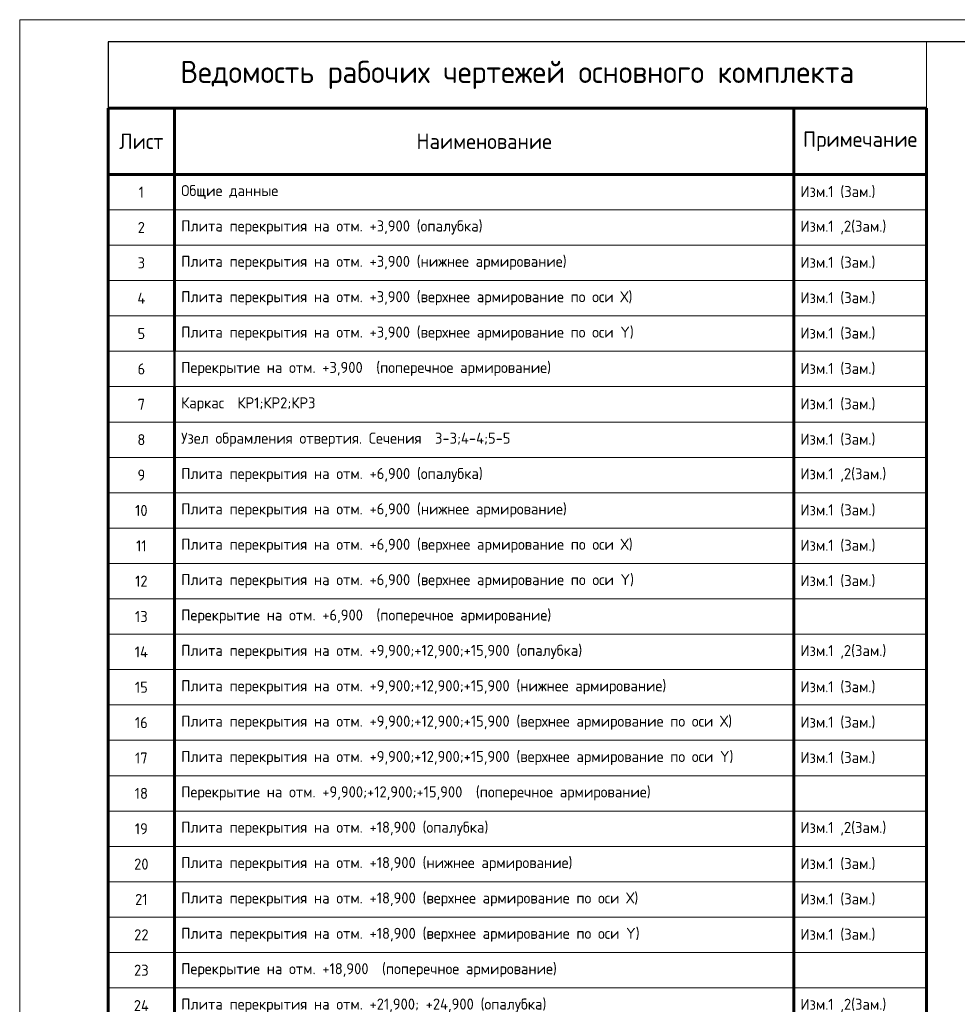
# Model space of a CAD drawing. Header units: millimetres. Extents: x -42044588 to 856694, y -806701 to 941911.
# Tile 768 of 1056: x -296358 to -275161, y -42190 to -19919. Entities that reach past the tile are written whole.
import ezdxf

# ---------------------------------------------------------------- set-up
doc = ezdxf.new("R2010")
doc.units = ezdxf.units.MM
doc.layers.add('ТОЛСТЫЕ_ОСНОВНЫЕ', color=6, linetype='Continuous')
doc.layers.add('ТОНКИЕ', color=7, linetype='Continuous', lineweight=9)
doc.styles.add('GOST-2.304_Type-B', font='GOST_Common.ttf')

# ---------------------------------------------------------------- blocks, each defined once
blk = doc.blocks.new('*U6686')
at = {"layer": 'ТОЛСТЫЕ_ОСНОВНЫЕ', "color": 6}
blk.add_lwpolyline([(20, 5), (886, 5), (886, 415), (20, 415)], close=True, dxfattribs=at)
at = {"layer": 'ТОНКИЕ'}
blk.add_lwpolyline([(0, 0), (891, 0), (891, 420), (0, 420)], close=True, dxfattribs=at)
blk = doc.blocks.new('*T6731')
at = {"color": 0, "linetype": 'Continuous', "lineweight": 60, "transparency": 16777216}
for p, q in [((0, -1500), (18500, -1500)), ((0, -1500), (0, -37400)), ((1500, -1500), (1500, -7000)), ((15500, -1500), (15500, -37400)), ((18500, -1500), (18500, -37400)), ((0, -3000), (18500, -3000)), ((1500, -7800), (1500, -37400))]:
    blk.add_line(p, q, dxfattribs=at)
at = {"color": 0, "lineweight": 20, "transparency": 16777216}
for p, q in [((0, -3800), (18500, -3800)), ((0, -4600), (18500, -4600)), ((0, -5400), (18500, -5400)), ((0, -6200), (18500, -6200)), ((0, -7000), (18500, -7000)), ((0, -7800), (18500, -7800)), ((0, -8600), (18500, -8600)), ((0, -9400), (18500, -9400)), ((0, -10200), (18500, -10200)), ((0, -11000), (18500, -11000)), ((0, -11800), (18500, -11800)), ((0, -12600), (18500, -12600)), ((0, -13400), (18500, -13400)), ((0, -14200), (18500, -14200)), ((0, -15000), (18500, -15000)), ((0, -15800), (18500, -15800)), ((0, -16600), (18500, -16600)), ((0, -17400), (18500, -17400)), ((0, -18200), (18500, -18200)), ((0, -19000), (18500, -19000)), ((0, -19800), (18500, -19800)), ((0, -20600), (18500, -20600)), ((0, -21400), (18500, -21400)), ((0, -22200), (18500, -22200)), ((0, -23000), (18500, -23000)), ((0, -23800), (18500, -23800)), ((0, -24600), (18500, -24600)), ((0, -25400), (18500, -25400)), ((0, -26200), (18500, -26200)), ((0, -27000), (18500, -27000)), ((0, -27800), (18500, -27800)), ((0, -28600), (18500, -28600)), ((0, -29400), (18500, -29400)), ((0, -30200), (18500, -30200)), ((0, -31000), (18500, -31000)), ((0, -31800), (18500, -31800)), ((0, -32600), (18500, -32600)), ((0, -33400), (18500, -33400)), ((0, -34200), (18500, -34200)), ((0, -35000), (18500, -35000)), ((0, -35800), (18500, -35800)), ((0, -36600), (18500, -36600)), ((0, -37400), (18500, -37400))]:
    blk.add_line(p, q, dxfattribs=at)
at = {"color": 0, "lineweight": 50, "transparency": 16777216}
blk.add_line((1500, -7000), (1500, -7800), dxfattribs=at)
at = {"layer": 'DEFPOINTS', "color": 8, "linetype": 'ByBlock', "lineweight": 0, "transparency": 16777216}
for p, q in [((0, 0), (18500, 0)), ((0, 0), (0, -1500)), ((18500, 0), (18500, -1500))]:
    blk.add_line(p, q, dxfattribs=at)
at = {"color": 0, "linetype": 'Continuous', "lineweight": -3, "transparency": 16777216, "style": 'GOST-2.304_Type-B'}
for s, insert, char_height, width, attachment_point in [('Ведомость рабочих чертежей основного комплекта', (9250, -750), 500, 18200, 5), ('Лист', (750, -2250), 350, 1200, 5), ('Наименование', (8500, -2250), 350, 13700, 5), ('Примечание', (17000, -2250), 350, 2700, 5), ('1', (750, -3400), 250, 1200, 5), ('Общие данные', (1650, -3400), 250, 13700, 4), ('Изм.1 (Зам.)', (15650, -3400), 250, 2700, 4), ('2', (750, -4200), 250, 1200, 5), ('{\\C7;Плита перекрытия на отм. +3,900 (опалубка)}', (1650, -4200), 250, 13700, 4), ('Изм.1 ,2(Зам.)', (15650, -4200), 250, 2700, 4), ('3', (750, -5000), 250, 1200, 5), ('{\\C7;Плита перекрытия на отм. +3,900 (нижнее армирование)}', (1650, -5000), 250, 13700, 4), ('Изм.1 (Зам.)', (15650, -5000), 250, 2700, 4), ('4', (750, -5800), 250, 1200, 5), ('{\\C7;Плита перекрытия на отм. +3,900 (верхнее армирование по оси Х)}', (1650, -5800), 250, 13700, 4), ('Изм.1 (Зам.)', (15650, -5800), 250, 2700, 4), ('5', (750, -6600), 250, 1200, 5), ('{\\C7;Плита перекрытия на отм. +3,900 (верхнее армирование по оси Y)}', (1650, -6600), 250, 13700, 4), ('Изм.1 (Зам.)', (15650, -6600), 250, 2700, 4), ('6', (750, -7400), 250, 1200, 5), ('{\\C7;Перекрытие на отм. +3,900  (поперечное армирование)}', (1650, -7400), 250, 13700, 4), ('Изм.1 (Зам.)', (15650, -7400), 250, 2700, 4), ('Изм.1 (Зам.)', (15650, -8200), 250, 2700, 4), ('7', (750, -8200), 250, 1200, 5), ('{\\C7;Каркас  КР1;КР2;КР3}', (1650, -8200), 250, 13700, 4), ('8', (750, -9000), 250, 1200, 5), ('{\\C7;Узел обрамления отвертия. Сечения  3-3;4-4;5-5}', (1650, -9000), 250, 13700, 4), ('Изм.1 (Зам.)', (15650, -9000), 250, 2700, 4), ('9', (750, -9800), 250, 1200, 5), ('{\\C7;Плита перекрытия на отм. +6,900 (опалубка)}', (1650, -9800), 250, 13700, 4), ('Изм.1 ,2(Зам.)', (15650, -9800), 250, 2700, 4), ('10', (750, -10600), 250, 1200, 5), ('{\\C7;Плита перекрытия на отм. +6,900 (нижнее армирование)}', (1650, -10600), 250, 13700, 4), ('Изм.1 (Зам.)', (15650, -10600), 250, 2700, 4), ('11', (750, -11400), 250, 1200, 5), ('{\\C7;Плита перекрытия на отм. +6,900 (верхнее армирование по оси Х)}', (1650, -11400), 250, 13700, 4), ('Изм.1 (Зам.)', (15650, -11400), 250, 2700, 4), ('Изм.1 (Зам.)', (15650, -12200), 250, 2700, 4), ('12', (750, -12200), 250, 1200, 5), ('{\\C7;Плита перекрытия на отм. +6,900 (верхнее армирование по оси Y)}', (1650, -12200), 250, 13700, 4), ('13', (750, -13000), 250, 1200, 5), ('{\\C7;Перекрытие на отм. +6,900  (поперечное армирование)}', (1650, -13000), 250, 13700, 4), ('14', (750, -13800), 250, 1200, 5), ('{\\C7;Плита перекрытия на отм. +9,900;+12,900;+15,900 (опалубка)}', (1650, -13800), 250, 13700, 4), ('Изм.1 ,2(Зам.)', (15650, -13800), 250, 2700, 4), ('15', (750, -14600), 250, 1200, 5), ('{\\C7;Плита перекрытия на отм. +9,900;+12,900;+15,900 (нижнее армирование)}', (1650, -14600), 250, 13700, 4), ('Изм.1 (Зам.)', (15650, -14600), 250, 2700, 4), ('16', (750, -15400), 250, 1200, 5), ('{\\C7;Плита перекрытия на отм. +9,900;+12,900;+15,900 (верхнее армирование по оси Х)}', (1650, -15400), 250, 13700, 4), ('Изм.1 (Зам.)', (15650, -15400), 250, 2700, 4), ('Изм.1 (Зам.)', (15650, -16200), 250, 2700, 4), ('17', (750, -16200), 250, 1200, 5), ('{\\C7;Плита перекрытия на отм. +9,900;+12,900;+15,900 (верхнее армирование по оси Y)}', (1650, -16200), 250, 13700, 4), ('18', (750, -17000), 250, 1200, 5), ('{\\C7;Перекрытие на отм. +9,900;+12,900;+15,900  (поперечное армирование)}', (1650, -17000), 250, 13700, 4), ('19', (750, -17800), 250, 1200, 5), ('{\\C7;Плита перекрытия на отм. +18,900 (опалубка)}', (1650, -17800), 250, 13700, 4), ('Изм.1 ,2(Зам.)', (15650, -17800), 250, 2700, 4), ('20', (750, -18600), 250, 1200, 5), ('{\\C7;Плита перекрытия на отм. +18,900 (нижнее армирование)}', (1650, -18600), 250, 13700, 4), ('Изм.1 (Зам.)', (15650, -18600), 250, 2700, 4), ('21', (750, -19400), 250, 1200, 5), ('{\\C7;Плита перекрытия на отм. +18,900 (верхнее армирование по оси Х)}', (1650, -19400), 250, 13700, 4), ('Изм.1 (Зам.)', (15650, -19400), 250, 2700, 4), ('22', (750, -20200), 250, 1200, 5), ('Изм.1 (Зам.)', (15650, -20200), 250, 2700, 4), ('{\\C7;Плита перекрытия на отм. +18,900 (верхнее армирование по оси Y)}', (1650, -20200), 250, 13700, 4), ('23', (750, -21000), 250, 1200, 5), ('{\\C7;Перекрытие на отм. +18,900  (поперечное армирование)}', (1650, -21000), 250, 13700, 4), ('24', (750, -21800), 250, 1200, 5), ('{\\C7;Плита перекрытия на отм. +21,900; +24,900 (опалубка)}', (1650, -21800), 250, 13700, 4), ('Изм.1 ,2(Зам.)', (15650, -21800), 250, 2700, 4), ('25', (750, -22600), 250, 1200, 5), ('{\\C7;Плита перекрытия на отм. +21,900; +24,900 (нижнее армирование)}', (1650, -22600), 250, 13700, 4), ('Изм.1 (Зам.)', (15650, -22600), 250, 2700, 4), ('26', (750, -23400), 250, 1200, 5), ('{\\C7;Плита перекрытия на отм. +21,900; +24,900 (верхнее армирование по оси Х)}', (1650, -23400), 250, 13700, 4), ('Изм.1 (Зам.)', (15650, -23400), 250, 2700, 4), ('27', (750, -24200), 250, 1200, 5), ('{\\C7;Плита перекрытия на отм. +21,900; +24,900 (верхнее армирование по оси Y)}', (1650, -24200), 250, 13700, 4), ('Изм.1 (Зам.)', (15650, -24200), 250, 2700, 4), ('28', (750, -25000), 250, 1200, 5), ('{\\C7;Перекрытие на отм. +21,900; +24,900  (поперечное армирование)}', (1650, -25000), 250, 13700, 4), ('29', (750, -25800), 250, 1200, 5), ('{\\C7;Плита перекрытия на отм. +27,900 (опалубка)}', (1650, -25800), 250, 13700, 4), ('Изм.1 ,2(Зам.)', (15650, -25800), 250, 2700, 4), ('30', (750, -26600), 250, 1200, 5), ('{\\C7;Плита перекрытия на отм. +27,900 (нижнее армирование)}', (1650, -26600), 250, 13700, 4), ('Изм.1 (Зам.)', (15650, -26600), 250, 2700, 4), ('31', (750, -27400), 250, 1200, 5), ('{\\C7;Плита перекрытия на отм. +27,900 (верхнее армирование по оси Х)}', (1650, -27400), 250, 13700, 4), ('Изм.1 (Зам.)', (15650, -27400), 250, 2700, 4), ('32', (750, -28200), 250, 1200, 5), ('{\\C7;Плита перекрытия на отм. +27,900 (верхнее армирование по оси Y)}', (1650, -28200), 250, 13700, 4), ('Изм.1 (Зам.)', (15650, -28200), 250, 2700, 4), ('33', (750, -29000), 250, 1200, 5), ('{\\C7;Перекрытие на отм. +27,900  (поперечное армирование)}', (1650, -29000), 250, 13700, 4), ('Изм.1 (Зам.)', (15650, -29000), 250, 2700, 4), ('Изм.1 ,2(Зам.)', (15650, -29800), 250, 2700, 4), ('34', (750, -29800), 250, 1200, 5), ('{\\C7;Плита перекрытия на отм. +30,900; +33,900 (опалубка)}', (1650, -29800), 250, 13700, 4), ('35', (750, -30600), 250, 1200, 5), ('{\\C7;Плита перекрытия на отм. +30,900; +33,900 (нижнее армирование)}', (1650, -30600), 250, 13700, 4), ('Изм.1 (Зам.)', (15650, -30600), 250, 2700, 4), ('36', (750, -31400), 250, 1200, 5), ('{\\C7;Плита перекрытия на отм. +30,900; +33,900 (верхнее армирование по оси Х)}', (1650, -31400), 250, 13700, 4), ('Изм.1 (Зам.)', (15650, -31400), 250, 2700, 4), ('37', (750, -32200), 250, 1200, 5), ('{\\C7;Плита перекрытия на отм. +30,900; +33,900 (верхнее армирование по оси Y)}', (1650, -32200), 250, 13700, 4), ('Изм.1 (Зам.)', (15650, -32200), 250, 2700, 4), ('38', (750, -33000), 250, 1200, 5), ('{\\C7;Перекрытие на отм. +30,900; +33,900  (поперечное армирование)}', (1650, -33000), 250, 13700, 4), ('Изм.1 ,2(Зам.)', (15650, -33800), 250, 2700, 4), ('39', (750, -33800), 250, 1200, 5), ('{\\C7;Плита перекрытия на отм. +36,900 (опалубка)}', (1650, -33800), 250, 13700, 4), ('40', (750, -34600), 250, 1200, 5), ('{\\C7;Плита перекрытия на отм. +36,900 (нижнее армирование)}', (1650, -34600), 250, 13700, 4), ('Изм.1 (Зам.)', (15650, -34600), 250, 2700, 4), ('41', (750, -35400), 250, 1200, 5), ('{\\C7;Плита перекрытия на отм. +36,900 (верхнее армирование по оси Х)}', (1650, -35400), 250, 13700, 4), ('Изм.1 (Зам.)', (15650, -35400), 250, 2700, 4), ('42', (750, -36200), 250, 1200, 5), ('{\\C7;Плита перекрытия на отм. +36,900 (верхнее армирование по оси Y)}', (1650, -36200), 250, 13700, 4), ('Изм.1 (Зам.)', (15650, -36200), 250, 2700, 4), ('43', (750, -37000), 250, 1200, 5), ('{\\C7;Перекрытие на отм. +36,900  (поперечное армирование)}', (1650, -37000), 250, 13700, 4)]:
    blk.add_mtext(s, dxfattribs=dict(at, insert=insert, char_height=char_height, width=width, attachment_point=attachment_point))

msp = doc.modelspace()

# ---------------------------------------------------------------- block references
at = {"xscale": 100, "yscale": 100, "zscale": 100}
msp.add_blockref('*U6686', (-296357.783, -61918.579), dxfattribs=at)
msp.add_blockref('*T6731', (-294357.783, -20418.579))

doc.saveas('drawing.dxf')
